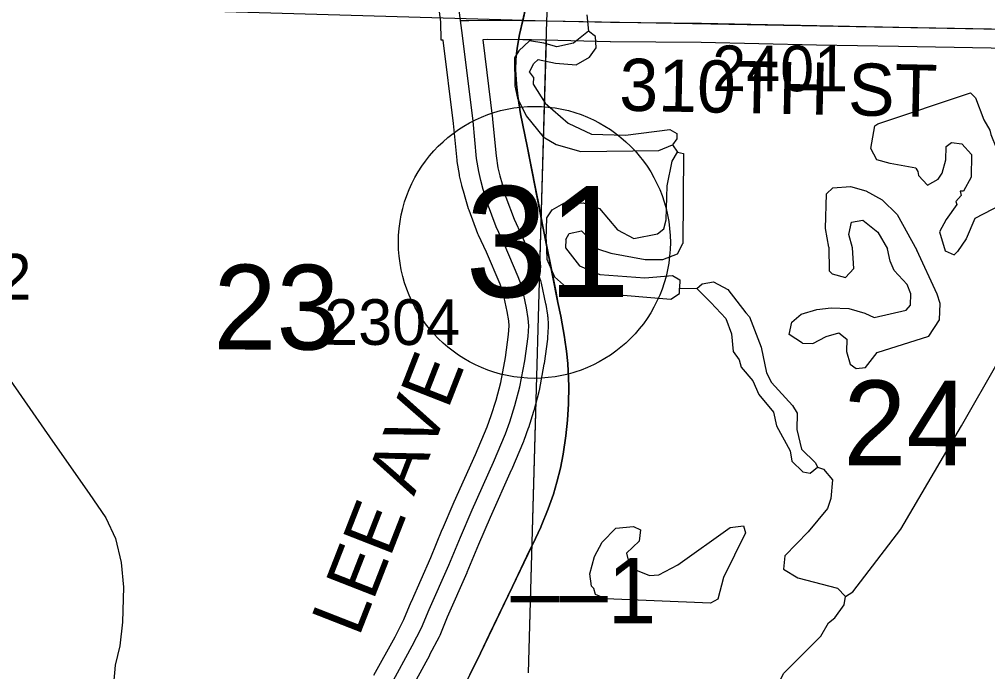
# Model space of a CAD drawing. Extents: x -157.2 to -99.3, y 12.2 to 46.2.
# Drawn here: x -125.008 to -123.523, y 18.342 to 19.342 of the extents above; entities that cross this region are included whole.
import ezdxf

# ---------------------------------------------------------------- set-up
doc = ezdxf.new("R2010")
doc.units = 0
for name, color, linetype in [('tdCoHydroRiver', 7, 'Continuous'), ('tdCoPriCL', 7, 'Continuous'), ('tdCoPriNonDiv', 7, 'Continuous'), ('tdCoPriNonDivCL', 7, 'Continuous'), ('tdCoSecRdNmbr', 7, 'Continuous'), ('tdCoSecRdTxt', 7, 'Continuous'), ('tdCoSecRteBand', 7, 'Continuous'), ('tdCoSecRteCL', 7, 'Continuous'), ('tdCoSectLine', 7, 'Continuous'), ('tdCoSectLinePart', 7, 'Continuous'), ('tdCoSectNmbr', 7, 'Continuous'), ('tdCoShieldStRte', 7, 'Continuous'), ('tdCoSurfGravel', 7, 'Continuous'), ('tdStHwyPriRefPost1', 7, 'Continuous')]:
    doc.layers.add(name, color=color, linetype=linetype)

msp = doc.modelspace()

# ---------------------------------------------------------------- linework, layer by layer
at = {"layer": 'tdCoHydroRiver'}
for points in [[(-124.1381, 19.3489), (-124.1356, 19.3236)], [(-124.1356, 19.3236), (-124.1583, 19.3053), (-124.1837, 19.2997), (-124.204, 19.3051), (-124.226, 19.3089), (-124.2422, 19.2935), (-124.2489, 19.2827), (-124.2485, 19.2401), (-124.2443, 19.221), (-124.2309, 19.1938), (-124.205, 19.1615), (-124.1848, 19.1499), (-124.1473, 19.1393), (-124.0273, 19.1406), (-124.0065, 19.1495)], [(-124.2197, 19.2534), (-124.2258, 19.2615), (-124.2191, 19.2739), (-124.2126, 19.2801), (-124.186, 19.2746), (-124.1545, 19.2721), (-124.1336, 19.2841), (-124.1237, 19.298), (-124.1248, 19.3154), (-124.1356, 19.3236)], [(-124.2197, 19.2534), (-124.22, 19.2424), (-124.2019, 19.2135), (-124.1665, 19.1825), (-124.1307, 19.1657), (-124.0787, 19.1642), (-124.0106, 19.1732), (-123.9997, 19.1666), (-123.9999, 19.1587), (-124.0065, 19.1495)], [(-123.6335, 19.1135), (-123.6727, 19.1209), (-123.6931, 19.1262), (-123.7021, 19.1438), (-123.6963, 19.1784), (-123.6915, 19.1814), (-123.5497, 19.2294), (-123.542, 19.2213), (-123.5288, 19.1878), (-123.5198, 19.1717), (-123.5184, 19.1654), (-123.5007, 19.1223), (-123.4952, 19.0937), (-123.4906, 19.0888), (-123.4896, 19.0699), (-123.5026, 19.0576), (-123.5426, 19.0367), (-123.5561, 19.0055), (-123.5695, 18.9861)], [(-124.0065, 19.1495), (-123.9989, 19.1382)], [(-123.6335, 19.1135), (-123.6305, 19.1086), (-123.6291, 19.1023), (-123.6153, 19.0877), (-123.5993, 19.0967), (-123.5927, 19.106), (-123.5874, 19.1263), (-123.5868, 19.1468), (-123.5787, 19.1529), (-123.563, 19.1509), (-123.5477, 19.1347), (-123.5487, 19.1), (-123.5603, 19.0782), (-123.5651, 19.0783), (-123.5637, 19.072), (-123.5718, 19.0628), (-123.5704, 19.058), (-123.5868, 19.0348), (-123.5969, 19.0161), (-123.5884, 18.9867)], [(-124.2002, 19.0042), (-124.1993, 19.0374), (-124.191, 19.0497), (-124.1733, 19.0602), (-124.1433, 19.0607), (-124.1183, 19.0519), (-124.0907, 19.0193), (-124.0659, 19.006), (-124.0294, 19.0128), (-124.0197, 19.0204), (-124.0161, 19.0345), (-124.0146, 19.0866), (-124.0072, 19.1242), (-123.9989, 19.1382)], [(-123.9989, 19.1382), (-123.9895, 19.1363), (-123.9905, 18.9982)], [(-123.7666, 18.9926), (-123.772, 19.0209), (-123.7702, 19.0742), (-123.7604, 19.0833), (-123.7335, 19.0857), (-123.7099, 19.0787), (-123.685, 19.0653), (-123.6619, 19.0425), (-123.6318, 18.9879)], [(-123.7303, 18.9915), (-123.736, 19.0122), (-123.7322, 19.0311), (-123.7147, 19.0337)], [(-123.7147, 19.0337), (-123.6917, 19.0157), (-123.6767, 18.99)], [(-124.1703, 19.0042), (-124.1652, 19.0135), (-124.146, 19.0177)], [(-124.146, 19.0177), (-124.1308, 19.003)], [(-124.2002, 19.0042), (-124.1995, 18.9743), (-124.1877, 18.9472), (-124.1692, 18.9309), (-124.1127, 18.9216), (-124.0089, 18.9126), (-123.996, 18.9217), (-123.9958, 18.9297)], [(-124.1703, 19.0042), (-124.1706, 18.9916), (-124.1493, 18.9641), (-124.1182, 18.9506), (-124.049, 18.9454), (-124.0063, 18.9489), (-123.9954, 18.9423), (-123.9958, 18.9297)], [(-124.1308, 19.003), (-124.1215, 18.9901), (-124.1009, 18.9832), (-124.0482, 18.9738)], [(-124.0482, 18.9738), (-124.0213, 18.9734), (-123.9989, 18.9825), (-123.9905, 18.9982)], [(-123.8073, 18.8453), (-123.8274, 18.8585), (-123.8237, 18.8774), (-123.8092, 18.8896), (-123.7853, 18.8968), (-123.7631, 18.8993), (-123.7363, 18.8985), (-123.7113, 18.8915), (-123.6973, 18.8848), (-123.648, 18.896), (-123.6415, 18.9037), (-123.6409, 18.9211), (-123.6468, 18.9354), (-123.6667, 18.9565), (-123.6725, 18.9709), (-123.6767, 18.99)], [(-123.8073, 18.8453), (-123.7915, 18.8449), (-123.7707, 18.8553), (-123.7516, 18.8611), (-123.7392, 18.8513), (-123.7398, 18.8323), (-123.734, 18.8132), (-123.7248, 18.8067), (-123.7105, 18.8078), (-123.6926, 18.8311), (-123.6132, 18.856), (-123.5968, 18.8809), (-123.5961, 18.9062), (-123.6005, 18.9205), (-123.6318, 18.9879)], [(-123.7666, 18.9926), (-123.7661, 18.9562), (-123.7616, 18.9514), (-123.7413, 18.946)], [(-123.7413, 18.946), (-123.7282, 18.9599), (-123.7303, 18.9915)], [(-123.5884, 18.9867), (-123.5746, 18.9807)], [(-123.5746, 18.9807), (-123.5695, 18.9861)], [(-123.969, 18.9289), (-123.9609, 18.9365), (-123.9435, 18.9392), (-123.9217, 18.9275), (-123.8943, 18.892), (-123.8882, 18.8855), (-123.8706, 18.8393), (-123.8623, 18.7996), (-123.8548, 18.7851), (-123.8227, 18.7495), (-123.8151, 18.7382), (-123.8158, 18.713), (-123.8088, 18.6828), (-123.7873, 18.6617), (-123.7843, 18.6553)], [(-123.9958, 18.9297), (-123.969, 18.9289)], [(-123.969, 18.9289), (-123.9475, 18.9078), (-123.9246, 18.8834), (-123.9158, 18.8595), (-123.9134, 18.8326), (-123.9043, 18.8197), (-123.9014, 18.8086), (-123.8831, 18.7875), (-123.8742, 18.7668)], [(-125.0972, 18.8808), (-125.0528, 18.8322), (-124.9573, 18.6953), (-124.9013, 18.6148), (-124.8755, 18.5777), (-124.8606, 18.5457), (-124.8522, 18.5092), (-124.8486, 18.4712), (-124.8501, 18.4176), (-124.8543, 18.3814), (-124.8615, 18.3516), (-124.871, 18.2414), (-124.8871, 18.174), (-124.9047, 18.1098), (-124.9278, 18.0758), (-124.9739, 18.0092), (-124.984, 17.989), (-124.9849, 17.9022), (-124.9958, 17.8505), (-125.0459, 17.7556)], [(-123.7411, 18.4568), (-123.7298, 18.4643), (-123.6561, 18.5601), (-123.5632, 18.7184), (-123.5066, 18.8178), (-123.4987, 18.8191)], [(-123.8742, 18.7668), (-123.8514, 18.7393), (-123.8472, 18.7186), (-123.8262, 18.6802), (-123.8235, 18.6643), (-123.8066, 18.648), (-123.7956, 18.6461), (-123.7843, 18.6553)], [(-123.7843, 18.6553), (-123.775, 18.6519), (-123.7612, 18.6357), (-123.7636, 18.6073), (-123.7688, 18.5917), (-123.7982, 18.5563), (-123.834, 18.5194), (-123.8362, 18.499), (-123.8145, 18.4857), (-123.7534, 18.4697), (-123.7411, 18.4568)], [(-123.9481, 18.4469), (-124.1089, 18.4531), (-124.1245, 18.4599), (-124.1274, 18.4694), (-124.1305, 18.4727), (-124.1331, 18.4917), (-124.126, 18.5183), (-124.1143, 18.5401), (-124.0932, 18.5616), (-124.0663, 18.564), (-124.0554, 18.5589), (-124.0575, 18.5416), (-124.0769, 18.5232), (-124.0727, 18.5042), (-124.0635, 18.4976), (-124.0416, 18.4891), (-124.0274, 18.4902), (-123.9985, 18.5052), (-123.918, 18.5629), (-123.8974, 18.5654), (-123.8945, 18.5543), (-123.9281, 18.4858), (-123.9369, 18.4529), (-123.9481, 18.4469)], [(-123.9725, 17.8179), (-123.9765, 17.8433), (-123.9749, 17.8985), (-123.9529, 17.9499), (-123.912, 18.0008), (-123.8906, 18.0318), (-123.8723, 18.066), (-123.8604, 18.0956), (-123.8564, 18.1239), (-123.8498, 18.3005), (-123.8444, 18.3224), (-123.836, 18.3395), (-123.7791, 18.3963), (-123.7675, 18.4165), (-123.7578, 18.4241), (-123.743, 18.4442), (-123.7411, 18.4568)]]:
    msp.add_lwpolyline(points, dxfattribs=at)
at = {"layer": 'tdCoPriCL'}
msp.add_lwpolyline([(-124.3165, 18.3386), (-124.3011, 18.3701), (-124.2518, 18.472), (-124.2165, 18.5457), (-124.2086, 18.5632), (-124.208, 18.5649), (-124.1973, 18.5911), (-124.1889, 18.6138), (-124.1837, 18.632), (-124.1783, 18.6535), (-124.1741, 18.6749), (-124.1702, 18.7031), (-124.1674, 18.7272), (-124.166, 18.7524), (-124.1657, 18.7795), (-124.1672, 18.814), (-124.1692, 18.8333), (-124.1718, 18.8505), (-124.1724, 18.8545), (-124.178, 18.8865), (-124.1822, 18.9077), (-124.1857, 18.9252), (-124.2062, 19.0293), (-124.2112, 19.0548), (-124.2162, 19.0798), (-124.2296, 19.1474), (-124.2396, 19.1969), (-124.2439, 19.2239), (-124.2459, 19.2424), (-124.2471, 19.2643), (-124.2466, 19.2804), (-124.2446, 19.2976), (-124.2412, 19.3186), (-124.2361, 19.3403), (-124.2358, 19.3416), (-124.2318, 19.3583)], dxfattribs=at)
at = {"layer": 'tdCoPriNonDiv'}
for points in [[(-124.3415, 18.2873), (-124.3011, 18.3701), (-124.2518, 18.472), (-124.2165, 18.5457), (-124.2086, 18.5632), (-124.1973, 18.5911), (-124.1889, 18.6138), (-124.1837, 18.632), (-124.1783, 18.6535), (-124.1741, 18.6749), (-124.1702, 18.7031), (-124.1674, 18.7272), (-124.166, 18.7524), (-124.1657, 18.7795), (-124.1672, 18.814), (-124.1692, 18.8333), (-124.1718, 18.8505), (-124.1724, 18.8545), (-124.178, 18.8865), (-124.1822, 18.9077), (-124.2062, 19.0293), (-124.2296, 19.1474), (-124.2396, 19.1969), (-124.2439, 19.2239), (-124.2459, 19.2424), (-124.2471, 19.2643), (-124.2466, 19.2804), (-124.2446, 19.2976), (-124.2412, 19.3186), (-124.2318, 19.3583)], [(-124.2318, 19.3583), (-124.2358, 19.3416), (-124.2361, 19.3403), (-124.2412, 19.3186), (-124.2446, 19.2976), (-124.2466, 19.2804), (-124.2471, 19.2643), (-124.2459, 19.2424), (-124.2439, 19.2239), (-124.2396, 19.1969), (-124.2296, 19.1474), (-124.2162, 19.0798), (-124.2112, 19.0548), (-124.2062, 19.0293), (-124.1857, 18.9252), (-124.1822, 18.9077), (-124.178, 18.8865), (-124.1724, 18.8545), (-124.1718, 18.8505), (-124.1692, 18.8333), (-124.1672, 18.814), (-124.1657, 18.7795), (-124.166, 18.7524), (-124.1674, 18.7272), (-124.1702, 18.7031), (-124.1741, 18.6749), (-124.1783, 18.6535), (-124.1837, 18.632), (-124.1889, 18.6138), (-124.1973, 18.5911), (-124.208, 18.5649), (-124.2086, 18.5632), (-124.2165, 18.5457), (-124.2518, 18.472), (-124.3011, 18.3701), (-124.3165, 18.3386)]]:
    msp.add_lwpolyline(points, dxfattribs=at)
at = {"layer": 'tdCoPriNonDivCL'}
msp.add_lwpolyline([(-124.3175, 18.3367), (-124.3011, 18.3701), (-124.287, 18.3992), (-124.2518, 18.472), (-124.2256, 18.5275), (-124.2165, 18.5457), (-124.2086, 18.5632), (-124.1973, 18.5911), (-124.1889, 18.6138), (-124.1837, 18.632), (-124.1783, 18.6535), (-124.1741, 18.6749), (-124.1702, 18.7031), (-124.1674, 18.7272), (-124.166, 18.7524), (-124.1657, 18.7795), (-124.1672, 18.814), (-124.1692, 18.8333), (-124.1724, 18.8545), (-124.178, 18.8865), (-124.1822, 18.9077), (-124.2062, 19.0293), (-124.2112, 19.0548), (-124.2296, 19.1474), (-124.2397, 19.1975), (-124.2439, 19.2239), (-124.2459, 19.2424), (-124.2471, 19.2643), (-124.2466, 19.2804), (-124.2446, 19.2976), (-124.2412, 19.3186), (-124.2361, 19.3403), (-124.2318, 19.3583)], dxfattribs=at)
msp.add_lwpolyline([(-124.3175, 18.3367), (-124.3011, 18.3701), (-124.287, 18.3992), (-124.2518, 18.472), (-124.2256, 18.5275), (-124.2165, 18.5457), (-124.2086, 18.5632), (-124.1973, 18.5911), (-124.1889, 18.6138), (-124.1837, 18.632), (-124.1783, 18.6535), (-124.1741, 18.6749), (-124.1702, 18.7031), (-124.1674, 18.7272), (-124.166, 18.7524), (-124.1657, 18.7795), (-124.1672, 18.814), (-124.1692, 18.8333), (-124.1724, 18.8545), (-124.178, 18.8865), (-124.1822, 18.9077), (-124.2062, 19.0293), (-124.2112, 19.0548), (-124.2296, 19.1474), (-124.2397, 19.1975), (-124.2439, 19.2239), (-124.2459, 19.2424), (-124.2471, 19.2643), (-124.2466, 19.2804), (-124.2446, 19.2976), (-124.2412, 19.3186), (-124.2361, 19.3403), (-124.2318, 19.3583)], dxfattribs=at)
at = {"layer": 'tdCoSecRteBand'}
for points in [[(-124.4644, 18.3364), (-124.4321, 18.3952), (-124.4185, 18.4214), (-124.4071, 18.4486), (-124.407, 18.4489), (-124.4069, 18.4491), (-124.3772, 18.5169), (-124.3596, 18.5595), (-124.3595, 18.5597), (-124.3594, 18.5599), (-124.3414, 18.6018), (-124.3413, 18.602), (-124.3412, 18.6022), (-124.3088, 18.6747), (-124.2908, 18.717), (-124.2846, 18.7344), (-124.2771, 18.7579), (-124.2699, 18.7849), (-124.2628, 18.8231), (-124.2579, 18.8588), (-124.2571, 18.872), (-124.2576, 18.8797), (-124.26, 18.8939), (-124.2661, 18.9227), (-124.271, 18.936), (-124.2919, 18.9851), (-124.304, 19.011), (-124.3045, 19.0121), (-124.3049, 19.0132), (-124.3185, 19.0492), (-124.3189, 19.0501), (-124.3192, 19.0512), (-124.3256, 19.0726), (-124.3257, 19.0729), (-124.3257, 19.0732), (-124.3294, 19.0865), (-124.3296, 19.0872), (-124.3298, 19.0878), (-124.333, 19.1019), (-124.3332, 19.1029), (-124.3334, 19.1038), (-124.3366, 19.1238), (-124.3367, 19.1247), (-124.3368, 19.1257), (-124.3422, 19.1822), (-124.358, 19.3098), (-124.3613, 19.3097), (-124.3616, 19.338), (-124.3688, 19.3925)], [(-123.461, 19.2965), (-123.6597, 19.3002), (-123.7855, 19.3024), (-123.7855, 19.3024), (-123.7856, 19.3024), (-123.9625, 19.3061), (-124.1016, 19.3073), (-124.1018, 19.3073), (-124.1021, 19.3073), (-124.223, 19.3102), (-124.2359, 19.3103), (-124.2905, 19.3107), (-124.2976, 19.3106), (-124.2826, 19.1892), (-124.2825, 19.1888), (-124.2825, 19.1884), (-124.2772, 19.1324), (-124.2743, 19.1143), (-124.2714, 19.1019), (-124.268, 19.0895), (-124.262, 19.0693), (-124.2492, 19.0354), (-124.2374, 19.0101), (-124.2371, 19.0096), (-124.2369, 19.0091), (-124.2155, 18.9588), (-124.2152, 18.9581), (-124.2149, 18.9574), (-124.209, 18.9414), (-124.2083, 18.9394), (-124.2078, 18.9372), (-124.2011, 18.9056), (-124.201, 18.905), (-124.2009, 18.9044), (-124.1982, 18.8881), (-124.198, 18.8866), (-124.1979, 18.8852), (-124.1971, 18.8741), (-124.197, 18.8722), (-124.1971, 18.8703), (-124.1981, 18.854), (-124.1982, 18.8528), (-124.1983, 18.8517), (-124.2035, 18.8142), (-124.2036, 18.8135), (-124.2037, 18.8129), (-124.2111, 18.7729), (-124.2113, 18.7718), (-124.2116, 18.7707), (-124.2193, 18.7418), (-124.2195, 18.7411), (-124.2197, 18.7404), (-124.2276, 18.7157), (-124.2277, 18.7153), (-124.2279, 18.7148), (-124.2345, 18.6961), (-124.2348, 18.6952), (-124.2352, 18.6943), (-124.2537, 18.6509), (-124.2538, 18.6507), (-124.2539, 18.6505), (-124.2864, 18.5779), (-124.3042, 18.5364), (-124.3219, 18.4937), (-124.322, 18.4934), (-124.3221, 18.4931), (-124.3519, 18.4253), (-124.3636, 18.3971), (-124.3641, 18.396), (-124.3646, 18.3949), (-124.379, 18.3673), (-124.3791, 18.367), (-124.3793, 18.3666), (-124.4116, 18.3079)]]:
    msp.add_lwpolyline(points, dxfattribs=at)
at = {"layer": 'tdCoSecRteCL'}
for points in [[(-124.3317, 19.3401), (-124.339, 19.3964), (-124.343, 19.4366), (-124.3437, 19.4496), (-124.343, 19.4699), (-124.3412, 19.4837), (-124.3341, 19.5357), (-124.3171, 19.6065), (-124.2872, 19.733), (-124.2648, 19.824), (-124.2581, 19.8464), (-124.2377, 19.9029), (-124.2283, 19.9389), (-124.2137, 20.002), (-124.2004, 20.0612), (-124.197, 20.074), (-124.1971, 20.0771)], [(-124.4381, 18.3219), (-124.4056, 18.3811), (-124.3913, 18.4087), (-124.3795, 18.4371), (-124.3496, 18.5051), (-124.3319, 18.548), (-124.3139, 18.59), (-124.2813, 18.6627), (-124.2628, 18.7061), (-124.2561, 18.7249), (-124.2483, 18.7495), (-124.2406, 18.7784), (-124.2332, 18.8183), (-124.228, 18.8558), (-124.227, 18.8721), (-124.2278, 18.8832), (-124.2305, 18.8994), (-124.2372, 18.931), (-124.2431, 18.947), (-124.2645, 18.9974), (-124.2769, 19.0237), (-124.2904, 19.0597), (-124.2968, 19.0812), (-124.3005, 19.0945), (-124.3037, 19.1086), (-124.3069, 19.1285), (-124.3124, 19.1855), (-124.3287, 19.317), (-124.3317, 19.3401)], [(-124.3317, 19.3401), (-124.3189, 19.3403), (-124.2906, 19.3407), (-124.2357, 19.3403), (-124.2226, 19.3402), (-124.1014, 19.3373), (-123.962, 19.3361), (-123.785, 19.3324), (-123.6592, 19.3301), (-123.4604, 19.3265), (-123.2458, 19.3252)]]:
    msp.add_lwpolyline(points, dxfattribs=at)
at = {"layer": 'tdCoSectLine'}
for points in [[(-124.1992, 19.3396), (-124.1533, 20.3336)], [(-125.1701, 19.3676), (-124.1992, 19.3396)], [(-124.2276, 18.3397), (-124.1992, 19.3396)], [(-124.1992, 19.3396), (-123.1943, 19.3214)]]:
    msp.add_lwpolyline(points, dxfattribs=at)
at = {"layer": 'tdCoSectLinePart'}
for points in [[(-124.2104, 18.9441), (-124.2, 19.3093)], [(-124.2276, 18.3397), (-124.2158, 18.7567)]]:
    msp.add_lwpolyline(points, dxfattribs=at)
at = {"layer": 'tdCoShieldStRte'}
msp.add_circle((-124.2183, 18.9999), 0.2085, dxfattribs=at)
at = {"layer": 'tdCoSurfGravel'}
for points in [[(-124.4381, 18.3219), (-124.4056, 18.3811), (-124.3913, 18.4087), (-124.3795, 18.4371), (-124.3496, 18.5051), (-124.3319, 18.548), (-124.3139, 18.59), (-124.2813, 18.6627), (-124.2628, 18.7061), (-124.2561, 18.7249), (-124.2483, 18.7495), (-124.2406, 18.7784), (-124.2332, 18.8183), (-124.228, 18.8558), (-124.227, 18.8721), (-124.2278, 18.8832), (-124.2305, 18.8994), (-124.2372, 18.931), (-124.2431, 18.947), (-124.2645, 18.9974), (-124.2769, 19.0237), (-124.2904, 19.0597), (-124.2968, 19.0812), (-124.3005, 19.0945), (-124.3037, 19.1086), (-124.3069, 19.1285), (-124.3124, 19.1855), (-124.3287, 19.317), (-124.3317, 19.3401), (-124.339, 19.3964)], [(-124.3317, 19.3401), (-124.3189, 19.3403), (-124.2906, 19.3407), (-124.2357, 19.3403)], [(-124.2357, 19.3403), (-124.2226, 19.3402), (-124.1014, 19.3373), (-123.962, 19.3361), (-123.785, 19.3324), (-123.6592, 19.3301), (-123.4604, 19.3265), (-123.2458, 19.3252)]]:
    msp.add_lwpolyline(points, dxfattribs=at)

# ---------------------------------------------------------------- texts
at = {"layer": 'tdCoSecRdNmbr'}
for s, rotation, p in [('2401', 359.9059, (-123.9456, 19.2318)), ('2302', 359.905, (-125.1979, 18.9125)), ('2304', 359.9055, (-124.5407, 18.8428))]:
    msp.add_text(s, height=0.07, rotation=rotation, dxfattribs=at).set_placement(p)
at = {"layer": 'tdCoSecRdTxt'}
for s, rotation, p in [('310TH ST', 358.8225, (-124.0886, 19.202)), ('LEE AVE', 68.6482, (-124.4875, 18.3937))]:
    msp.add_text(s, height=0.08, rotation=rotation, dxfattribs=at).set_placement(p)
at = {"layer": 'tdCoSectNmbr'}
for s, rotation, p in [('23', 359.9053, (-124.7106, 18.8357)), ('24', 359.906, (-123.7446, 18.6582))]:
    msp.add_text(s, height=0.13, rotation=rotation, dxfattribs=at).set_placement(p)
at = {"layer": 'tdCoShieldStRte'}
msp.add_text('31', height=0.17, dxfattribs=at).set_placement((-124.3243, 18.9161))
at = {"layer": 'tdStHwyPriRefPost1'}
msp.add_text('‒‒1', height=0.1, dxfattribs=at).set_placement((-124.2547, 18.416))

doc.saveas('drawing.dxf')
